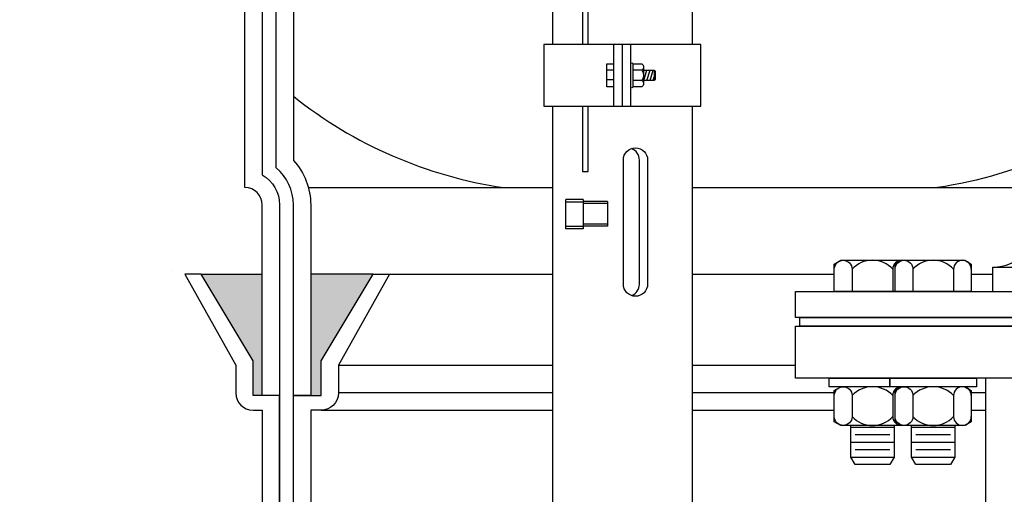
# Model space of a CAD drawing. Extents: x -169 to 7270, y -140 to 2984.
# Tile 535 of 656: x 6501.75 to 6515.97, y 354.58 to 361.43. Entities that reach past the tile are written whole.
import ezdxf

# ---------------------------------------------------------------- set-up
doc = ezdxf.new("R2010")
doc.units = 0
doc.header["$MEASUREMENT"] = 0
doc.header["$PDSIZE"] = 1
doc.layers.get('DEFPOINTS').update_dxf_attribs({"linetype": 'CONTINUOUS'})
for name, color, linetype in [('DIM', 3, 'CONTINUOUS'), ('FRP-COLLAR', 1, 'CONTINUOUS'), ('FRP-SUMP', 2, 'CONTINUOUS'), ('PEAGRAVEL-HATCH', 3, 'CONTINUOUS'), ('PROBE', 2, 'CONTINUOUS'), ('TANK-BUNG-OPENING-4', 3, 'CONTINUOUS'), ('TANK-MANWAY', 5, 'CONTINUOUS'), ('TANK-MANWAY-BOLT', 7, 'CONTINUOUS')]:
    doc.layers.add(name, color=color, linetype=linetype)
doc.styles.add('SIMPLEX', font='simplex')
doc.dimstyles.new('DIM64', dxfattribs={"dimscale": 64, "dimtxt": 0.09375, "dimasz": 0.09375, "dimexe": 0.0625, "dimexo": 0.0625, "dimgap": 0.046875, "dimtad": 1, "dimdec": 4, "dimzin": 3, "dimdsep": 46, "dimlunit": 4, "dimtxsty": 'SIMPLEX', "dimcen": 0, "dimclrd": 256, "dimclre": 256, "dimclrt": 256, "dimadec": 0, "dimazin": 0, "dimtfac": 1, "dimtdec": 4, "dimtmove": 0, "dimatfit": 3, "dimfxl": 1, "dimfrac": 2, "dimtolj": 1, "dimtzin": 0, "dimarcsym": 0})

# ---------------------------------------------------------------- blocks, each defined once
blk = doc.blocks.new('*D54')
at = {"layer": 'DEFPOINTS', "color": 0, "transparency": 16777216}
for p in [(7015.694, 414.289), (6391.694, 410.007), (6391.694, 136.516)]:
    blk.add_point(p, dxfattribs=at)
at = {"layer": 'DIM', "lineweight": -2, "transparency": 16777216}
for p, q in [((7015.694, 410.289), (7015.694, 132.516)), ((6391.694, 406.007), (6391.694, 132.516)), ((7009.694, 136.516), (6397.694, 136.516))]:
    blk.add_line(p, q, dxfattribs=at)
at = {"layer": 'DIM', "transparency": 16777216}
for points in [[(6397.694, 137.516), (6397.694, 135.516), (6391.694, 136.516)], [(7009.694, 137.516), (7009.694, 135.516), (7015.694, 136.516)]]:
    blk.add_solid(points, dxfattribs=at)
at = {"layer": 'DIM', "transparency": 16777216, "insert": (6703.694, 144.087), "char_height": 6, "attachment_point": 5, "style": 'SIMPLEX'}
blk.add_mtext('\\A1;52\'-0" (F.V. TANK SLAB)', dxfattribs=at)

msp = doc.modelspace()

# ---------------------------------------------------------------- hatches: boundary and pattern name
at = {"layer": 'FRP-SUMP'}
for points in [[(6505.25185, 357.75736), (6504.36839, 357.75736), (6505.11839, 356.50736), (6505.11839, 356.00736), (6505.25185, 356.00736)], [(6506.85185, 357.75736), (6505.95185, 357.75736), (6505.95185, 356.00736), (6506.10185, 356.00736), (6506.10185, 356.50736)]]:
    msp.add_hatch(color=256, dxfattribs=at).paths.add_polyline_path(points)
at = {"layer": 'PEAGRAVEL-HATCH'}
h = msp.add_hatch(dxfattribs=at)
h.set_pattern_fill('AR-SAND', color=256, scale=7.5, style=0)
h.set_pattern_definition([(37.5, (6489.795, 357.757), (-0.4725, 14.451), [0, -11.4, 0, -12.75, 0, -12.1875]), (7.5, (6489.795, 357.757), (13.273, 21.166), [0, -6.15, 0, -10.275, 0, -3.9375]), (327.5, (6480.57, 357.757), (23.356, 0.0424), [0, -3.75, 0, -13.5, 0, -17.625]), (317.5, (6480.57, 357.757), (22.546, 6.583), [0, -1.875, 0, -8.85, 0, -10.125])])
edge = h.paths.add_edge_path()
edge.add_arc((6505.00185, 378.25504), 0.25, 270, 360)
edge.add_line((6505.25185, 378.25504), (6505.25185, 379.79145))
edge.add_line((6505.25185, 379.79145), (6505.11839, 379.79145))
edge.add_arc((6505.11839, 380.04145), 0.25, 180, 270, ccw=False)
edge.add_line((6504.86839, 380.04145), (6504.86839, 380.4398))
edge.add_line((6504.86839, 380.4398), (6504.13186, 381.75504))
edge.add_line((6504.13186, 381.75504), (6489.79464, 381.75504))
edge.add_line((6489.79464, 381.75504), (6489.79464, 357.75736))
edge.add_line((6489.79464, 357.75736), (6505.25185, 357.75736))
edge.add_line((6505.25185, 357.75736), (6505.25185, 358.75736))
edge.add_arc((6505.00185, 358.75736), 0.25, 0, 90)
edge.add_line((6505.00185, 359.00736), (6505.00185, 362.02247))
edge.add_line((6505.00185, 362.02247), (6504.50913, 362.02247))
edge.add_line((6504.50913, 362.02247), (6504.50913, 363.25997))
edge.add_line((6504.50913, 363.25997), (6503.4881, 363.25997))
edge.add_line((6503.4881, 363.25997), (6503.4881, 363.32184))
edge.add_line((6503.4881, 363.32184), (6503.42622, 363.32184))
edge.add_line((6503.42622, 363.32184), (6503.42622, 363.30204))
edge.add_line((6503.42622, 363.30204), (6502.93122, 363.30204))
edge.add_line((6502.93122, 363.30204), (6502.86935, 363.32184))
edge.add_line((6502.86935, 363.32184), (6502.86935, 363.25997))
edge.add_line((6502.86935, 363.25997), (6502.74559, 363.25997))
edge.add_line((6502.74559, 363.25997), (6502.74559, 363.32184))
edge.add_line((6502.74559, 363.32184), (6502.68372, 363.32184))
edge.add_line((6502.68372, 363.32184), (6502.68372, 363.30204))
edge.add_line((6502.68372, 363.30204), (6502.18872, 363.30204))
edge.add_line((6502.18872, 363.30204), (6502.12684, 363.32184))
edge.add_line((6502.12684, 363.32184), (6502.12684, 363.25997))
edge.add_line((6502.12684, 363.25997), (6502.00309, 363.25997))
edge.add_line((6502.00309, 363.25997), (6502.00309, 363.58028))
edge.add_line((6502.00309, 363.58028), (6491.58694, 363.58028))
edge.add_ellipse((6491.61548, 364.17528), major_axis=(0, -0.595), ratio=0.47920074, start_angle=180, end_angle=360, ccw=False)
edge.add_ellipse((6491.61548, 365.36528), major_axis=(0, -0.595), ratio=0.47920074, start_angle=-180, end_angle=0, ccw=False)
edge.add_line((6491.61548, 365.96028), (6502.00309, 365.96028))
edge.add_line((6502.00309, 365.96028), (6502.00309, 366.28059))
edge.add_line((6502.00309, 366.28059), (6502.13922, 366.28059))
edge.add_line((6502.13922, 366.28059), (6502.13922, 366.45419))
edge.add_arc((6502.17076, 366.45447), 0.03154, 90.524935, 180.524935, ccw=False)
edge.add_line((6502.17047, 366.48601), (6502.18909, 366.48601))
edge.add_arc((6502.18909, 366.50164), 0.01563, 269.998281, 347.402966)
edge.add_arc((6502.43622, 366.44641), 0.2376, 12.596713, 167.403307, ccw=False)
edge.add_arc((6502.68373, 366.49807), 0.01563, 179.401642, 294.702336)
edge.add_arc((6502.70168, 366.45447), 0.03154, 0.524935, 111.239353, ccw=False)
edge.add_line((6502.73322, 366.45476), (6502.73322, 366.28059))
edge.add_line((6502.73322, 366.28059), (6502.88172, 366.28059))
edge.add_line((6502.88172, 366.28059), (6502.88172, 366.45419))
edge.add_arc((6502.91326, 366.45447), 0.03154, 90.524935, 180.524935, ccw=False)
edge.add_line((6502.91297, 366.48601), (6502.93159, 366.48601))
edge.add_arc((6502.93159, 366.50164), 0.01562, 269.998281, 347.402966)
edge.add_arc((6503.17872, 366.44641), 0.2376, 12.596713, 167.403307, ccw=False)
edge.add_arc((6503.42623, 366.49807), 0.01562, 179.401642, 294.702336)
edge.add_arc((6503.44418, 366.45447), 0.03154, 0.524935, 111.239353, ccw=False)
edge.add_line((6503.47572, 366.45476), (6503.47572, 366.28059))
edge.add_line((6503.47572, 366.28059), (6504.50913, 366.28059))
edge.add_line((6504.50913, 366.28059), (6504.50913, 367.51809))
edge.add_line((6504.50913, 367.51809), (6505.00185, 367.51809))
edge.add_line((6505.00185, 367.51809), (6505.00185, 368.5069))
edge.add_line((6505.00185, 368.5069), (6504.3831, 368.5069))
edge.add_line((6504.3831, 368.5069), (6504.3831, 369.40409))
edge.add_line((6504.3831, 369.40409), (6504.25935, 369.40409))
edge.add_line((6504.25935, 369.40409), (6504.25935, 369.81698))
edge.add_line((6504.25935, 369.81698), (6503.7487, 369.85268))
edge.add_line((6503.7487, 369.85268), (6503.7487, 369.91456))
edge.add_line((6503.7487, 369.91456), (6503.68683, 369.91456))
edge.add_line((6503.68683, 369.91456), (6503.68683, 369.89872))
edge.add_line((6503.68683, 369.89872), (6503.19183, 369.89872))
edge.add_line((6503.19183, 369.89872), (6503.12995, 369.91456))
edge.add_line((6503.12995, 369.91456), (6503.12995, 369.85268))
edge.add_line((6503.12995, 369.85268), (6503.0062, 369.85268))
edge.add_line((6503.0062, 369.85268), (6503.0062, 370.24987))
edge.add_line((6503.0062, 370.24987), (6491.59863, 370.24987))
edge.add_ellipse((6491.61548, 370.49987), major_axis=(0, -0.25), ratio=0.47920074, start_angle=180, end_angle=360, ccw=False)
edge.add_ellipse((6491.61548, 370.99987), major_axis=(0, 0.25), ratio=0.47920074, start_angle=0, end_angle=180)
edge.add_ellipse((6491.61548, 370.99987), major_axis=(0, 0.25), ratio=0.47920074, start_angle=180, end_angle=360)
edge.add_line((6491.63233, 371.24987), (6503.0062, 371.24987))
edge.add_line((6503.0062, 371.24987), (6503.0062, 371.64706))
edge.add_line((6503.0062, 371.64706), (6503.14233, 371.64706))
edge.add_line((6503.14233, 371.64706), (6503.14233, 371.8167))
edge.add_arc((6503.17387, 371.81698), 0.03154, 90.525794, 180.525794, ccw=False)
edge.add_line((6503.17358, 371.84852), (6503.19282, 371.84852))
edge.add_arc((6503.19282, 371.86337), 0.01485, 270, 347.544043)
edge.add_arc((6503.43933, 371.80892), 0.2376, 12.455772, 167.544151, ccw=False)
edge.add_arc((6503.68617, 371.85944), 0.01485, 177.174659, 296.785729)
edge.add_arc((6503.70479, 371.81698), 0.03154, 0.525422, 112.222818, ccw=False)
edge.add_line((6503.73633, 371.81727), (6503.73633, 371.64619))
edge.add_line((6503.73633, 371.64619), (6504.25935, 371.68277))
edge.add_line((6504.25935, 371.68277), (6504.25935, 372.09565))
edge.add_line((6504.25935, 372.09565), (6504.3831, 372.09565))
edge.add_line((6504.3831, 372.09565), (6504.3831, 372.99284))
edge.add_line((6504.3831, 372.99284), (6505.00185, 372.99284))
edge.add_line((6505.00185, 372.99284), (6505.00185, 378.00504))
h = msp.add_hatch(dxfattribs=at)
h.set_pattern_fill('AR-SAND', color=256, scale=7.5, style=0)
h.set_pattern_definition([(37.5, (6425.944, 351.507), (-0.4725, 14.4512), [0, -11.4, 0, -12.75, 0, -12.1875]), (7.5, (6425.944, 351.507), (13.2733, 21.166), [0, -6.15, 0, -10.275, 0, -3.9375]), (327.5, (6416.719, 351.507), (23.356, 0.0424), [0, -3.75, 0, -13.5, 0, -17.625]), (317.5, (6416.72, 351.507), (22.546, 6.5826), [0, -1.875, 0, -8.85, 0, -10.125])])
h.paths.add_polyline_path([(6505.25183, 355.79377), (6505.11838, 355.79377, -0.41421356), (6504.86838, 356.04377), (6504.86838, 356.44212), (6504.13185, 357.75736), (6425.94428, 357.75736), (6425.94428, 353.50736), (6493.95183, 353.50736), (6496.45183, 353.50736), (6497.45183, 351.50736), (6505.25183, 351.50736)])

# ---------------------------------------------------------------- linework, layer by layer
at = {"layer": 'FRP-COLLAR', "color": 7, "linetype": 'Continuous'}
for p, q in [((6507.08836, 357.75736), (6509.44109, 357.75736)), ((6511.4626, 357.75736), (6513.51306, 357.75736)), ((6515.49141, 357.75736), (6515.80263, 357.75736)), ((6506.35183, 356.44212), (6509.44109, 356.44212)), ((6511.4626, 356.44212), (6512.95183, 356.44212)), ((6509.44109, 356.04377), (6506.35183, 356.04377)), ((6513.51306, 356.04377), (6511.4626, 356.04377)), ((6515.70183, 356.04377), (6515.49141, 356.04377)), ((6506.10183, 355.79377), (6509.44109, 355.79377)), ((6511.4626, 355.79377), (6513.51306, 355.79377)), ((6515.49141, 355.79377), (6515.70183, 355.79377))]:
    msp.add_line(p, q, dxfattribs=at)
at = {"layer": 'FRP-COLLAR'}
for points in [[(6505.50183, 351.50736), (6505.50183, 356.00736), (6505.50183, 353.50736), (6505.50183, 356.00736), (6505.50183, 353.50736), (6505.50183, 356.00736), (6505.25183, 356.00736), (6505.11838, 356.00736), (6505.11838, 356.50736), (6504.36838, 357.75736), (6504.13185, 357.75736), (6504.86838, 356.44212), (6504.86838, 356.04377, 0.41421356), (6505.11838, 355.79377), (6505.25183, 355.79377), (6505.25183, 351.50736)], [(6505.70183, 351.50736), (6505.70183, 356.00736), (6505.95183, 356.00736), (6506.10183, 356.00736), (6506.10183, 356.50736), (6506.85183, 357.75736), (6507.08836, 357.75736), (6506.35183, 356.44212), (6506.35183, 356.04377, -0.41421356), (6506.10183, 355.79377), (6505.95183, 355.79377), (6505.95183, 351.50736)]]:
    msp.add_lwpolyline(points, format="xyb", close=True, dxfattribs=at)
at = {"layer": 'FRP-SUMP', "color": 7}
for p, q in [((6505.91836, 359.00736), (6509.44109, 359.00736)), ((6511.4626, 359.00736), (6517.54289, 359.00736))]:
    msp.add_line(p, q, dxfattribs=at)
at = {"layer": 'FRP-SUMP'}
for p, q in [((6504.36839, 357.75736), (6505.25185, 357.75736)), ((6506.85185, 357.75736), (6505.95185, 357.75736))]:
    msp.add_line(p, q, dxfattribs=at)
msp.add_lwpolyline([(6505.70185, 356.00736), (6505.70185, 358.75736, 0.22167085), (6505.45185, 359.29355), (6505.45185, 377.71885, 0.22167085), (6505.70185, 378.25504), (6505.70185, 380.00504), (6505.95185, 380.00504), (6506.10185, 380.00504), (6506.10185, 380.50504), (6506.85185, 381.75504), (6507.08838, 381.75504), (6506.35185, 380.4398), (6506.35185, 380.04145, -0.41421356), (6506.10185, 379.79145), (6505.95185, 379.79145), (6505.95185, 378.25504, -0.18776323), (6505.70185, 377.61278), (6505.70185, 359.39962, -0.18776323), (6505.95185, 358.75736), (6505.95185, 356.00736), (6505.70185, 356.00736)], format="xyb", close=True, dxfattribs=at)
msp.add_lwpolyline([(6505.25185, 377.82202), (6505.25185, 359.19037, -0.26794919), (6505.50185, 358.75736), (6505.50185, 356.00736), (6505.25185, 356.00736), (6505.25185, 358.75736, 0.41421356), (6505.00185, 359.00736), (6505.00185, 378.00504)], format="xyb", dxfattribs=at)
at = {"layer": 'FRP-SUMP', "color": 7}
msp.add_lwpolyline([(6519.5503, 359.6311, -0.06171643), (6518.25336, 360.50736, -0.14349823), (6515.00336, 359.00736)], format="xyb", dxfattribs=at)
msp.add_arc((6509.66913, 365.30286), 6.36447, 231.438905, 261.557052, dxfattribs=at)
at = {"layer": 'PROBE'}
for p, q in [((6510.3274, 360.18377), (6510.3274, 361.07268)), ((6510.45185, 360.18377), (6510.45185, 361.07268)), ((6510.57629, 360.18377), (6510.57629, 361.07268))]:
    msp.add_line(p, q, dxfattribs=at)
at = {"layer": 'PROBE', "color": 7}
for p, q in [((6510.75836, 360.74821), (6510.75836, 360.50823)), ((6510.22559, 360.70822), (6510.3274, 360.70822)), ((6510.73349, 360.70095), (6510.60407, 360.70095)), ((6510.76408, 360.5555), (6510.80771, 360.70095)), ((6510.80771, 360.5555), (6510.85134, 360.70095)), ((6510.85134, 360.5555), (6510.89498, 360.70095)), ((6510.89498, 360.5555), (6510.90952, 360.60398)), ((6510.90952, 360.70095), (6510.90952, 360.5555)), ((6510.3274, 360.56277), (6510.22559, 360.56277)), ((6510.73349, 360.5555), (6510.60407, 360.5555)), ((6510.69888, 357.61351), (6510.69888, 359.40485)), ((6509.63608, 358.41201), (6509.63608, 358.83372)), ((6509.884, 358.83372), (6509.63608, 358.83372)), ((6509.884, 358.79903), (6509.63608, 358.79903)), ((6509.884, 358.83372), (6509.884, 358.41201)), ((6510.23661, 358.80682), (6509.884, 358.80682)), ((6510.23661, 358.77765), (6509.884, 358.77765)), ((6510.23661, 358.80682), (6510.23661, 358.45225)), ((6510.23661, 358.48142), (6509.884, 358.48142)), ((6509.884, 358.44671), (6509.63608, 358.44671)), ((6509.884, 358.41201), (6509.63608, 358.41201)), ((6510.23661, 358.45225), (6509.884, 358.45225))]:
    msp.add_line(p, q, dxfattribs=at)
at = {"layer": 'PROBE'}
for points in [[(6509.44109, 362.52681), (6509.44109, 361.07268)], [(6511.4626, 361.07268), (6511.4626, 362.52681)]]:
    msp.add_lwpolyline(points, dxfattribs=at)
at = {"layer": 'PROBE', "color": 7}
for points in [[(6509.95698, 361.07268), (6509.95698, 362.14586), (6509.87812, 362.14586), (6509.87812, 361.07268)], [(6510.3274, 360.46096), (6510.22559, 360.46096), (6510.22559, 360.79548), (6510.3274, 360.79548)], [(6510.75836, 360.70095), (6510.90952, 360.70095), (6510.92792, 360.68254), (6510.92792, 360.57391), (6510.90952, 360.5555), (6510.75836, 360.5555)], [(6509.87812, 360.18377), (6509.87812, 359.23894), (6509.95698, 359.23894), (6509.95698, 360.18377)]]:
    msp.add_lwpolyline(points, dxfattribs=at)
at = {"layer": 'PROBE'}
msp.add_lwpolyline([(6511.58727, 361.07268), (6509.31642, 361.07268), (6509.31642, 360.18377), (6511.58727, 360.18377)], close=True, dxfattribs=at)
at = {"layer": 'PROBE', "color": 7}
for points in [[(6510.57629, 360.79548, -1), (6510.60407, 360.79548), (6510.60407, 360.46096, -1), (6510.57629, 360.46096)], [(6510.4664, 357.61351), (6510.4664, 359.40485, -1), (6510.81659, 359.40485), (6510.81659, 357.61351, -1)]]:
    msp.add_lwpolyline(points, format="xyb", close=True, dxfattribs=at)
msp.add_lwpolyline([(6510.60407, 360.79548), (6510.73349, 360.79548, -0.52604367), (6510.73349, 360.70095, -0.34192839), (6510.73349, 360.5555, -0.52604367), (6510.73349, 360.46096), (6510.60407, 360.46096)], format="xyb", dxfattribs=at)
at = {"layer": 'PROBE'}
msp.add_lwpolyline([(6509.44109, 360.18377), (6509.44109, 353.68514, 0.41421356), (6509.61887, 353.50736), (6511.28482, 353.50736, 0.41421356), (6511.4626, 353.68514), (6511.4626, 360.18377)], format="xyb", dxfattribs=at)
at = {"layer": 'PROBE', "color": 7}
for centre, start, end in [((6510.52378, 359.40485), 0, 70.358966), ((6510.52378, 357.61351), 289.641034, 0)]:
    msp.add_arc(centre, 0.1751, start, end, dxfattribs=at)
at = {"layer": 'TANK-BUNG-OPENING-4', "linetype": 'Continuous'}
msp.add_line((6515.80263, 357.85816), (6516.08822, 357.85816), dxfattribs=at)
msp.add_lwpolyline([(6515.80263, 357.50736), (6515.80263, 357.85816, 0.41421356), (6516.45183, 358.50736), (6521.45183, 358.50736, 0.25818944), (6521.75612, 357.95736, 0.25818944)], format="xyb", dxfattribs=at)
at = {"layer": 'TANK-MANWAY', "linetype": 'Continuous'}
msp.add_line((6515.70183, 351.50736), (6515.70183, 356.25736), dxfattribs=at)
for points in [[(6512.95183, 357.13236), (6512.95183, 357.50736), (6540.95183, 357.50736), (6540.95183, 357.13236)], [(6513.01433, 357.00736), (6513.01433, 357.13236), (6540.88933, 357.13236), (6540.88933, 357.00736)], [(6512.95183, 356.25736), (6512.95183, 357.00736), (6540.95183, 357.00736), (6540.95183, 356.25736)]]:
    msp.add_lwpolyline(points, close=True, dxfattribs=at)
at = {"layer": 'TANK-MANWAY-BOLT', "linetype": 'Continuous'}
for p, q in [((6513.75056, 355.54862), (6514.37556, 355.54862)), ((6514.62891, 355.54862), (6515.25391, 355.54862)), ((6513.75056, 355.33212), (6514.37556, 355.33212)), ((6513.81306, 355.44037), (6514.31306, 355.44037)), ((6514.62891, 355.33212), (6515.25391, 355.33212)), ((6514.69141, 355.44037), (6515.19141, 355.44037)), ((6513.81306, 355.22386), (6514.31306, 355.22386)), ((6514.69141, 355.22386), (6515.19141, 355.22386)), ((6513.75056, 355.11561), (6514.37556, 355.11561)), ((6514.62891, 355.11561), (6515.25391, 355.11561))]:
    msp.add_line(p, q, dxfattribs=at)
for points in [[(6514.39141, 357.50736), (6513.51306, 357.50736), (6513.51306, 357.9032), (6513.60686, 357.95736), (6514.51927, 357.95736)], [(6514.51927, 355.57236), (6513.60686, 355.57236), (6513.51306, 355.62651), (6513.51306, 356.0782), (6513.60686, 356.13236)], [(6515.39762, 356.13236), (6515.49141, 356.0782), (6515.49141, 355.62651), (6515.39762, 355.57236), (6514.48521, 355.57236), (6514.39141, 355.62651), (6514.39141, 356.0782), (6514.48521, 356.13236)], [(6514.37556, 355.57236), (6514.37556, 355.11561), (6514.31306, 355.00736), (6513.81306, 355.00736), (6513.75056, 355.11561), (6513.75056, 355.57236)], [(6515.25391, 355.57236), (6515.25391, 355.11561), (6515.19141, 355.00736), (6514.69141, 355.00736), (6514.62891, 355.11561), (6514.62891, 355.57236)]]:
    msp.add_lwpolyline(points, dxfattribs=at)
for points in [[(6513.51306, 357.82923, -1), (6513.76931, 357.82923), (6513.76931, 357.50736)], [(6514.48521, 357.95736, 0.41482767), (6514.35681, 357.82923), (6514.35681, 357.50736)], [(6514.39141, 357.82923, -1), (6514.64766, 357.82923), (6514.64766, 357.50736)], [(6515.49141, 357.82923, 1), (6515.23516, 357.82923), (6515.23516, 357.50736)], [(6513.51306, 356.00423, -1), (6513.76931, 356.00423), (6513.76931, 355.70048, -1), (6513.51306, 355.70048)], [(6514.48521, 356.13236, 0.41482858), (6514.35681, 356.00423), (6514.35681, 355.70048, 0.41482819), (6514.48521, 355.57236, 0.41482819)], [(6514.39141, 356.00423, -1), (6514.64766, 356.00423), (6514.64766, 355.70048, -1), (6514.39141, 355.70048)], [(6515.49141, 356.00423, 1), (6515.23516, 356.00423), (6515.23516, 355.70048, 1), (6515.49141, 355.70048)]]:
    msp.add_lwpolyline(points, format="xyb", dxfattribs=at)
for points in [[(6515.49141, 357.9032), (6515.49141, 357.50736), (6514.39141, 357.50736), (6514.39141, 357.9032), (6514.48521, 357.95736), (6515.39762, 357.95736)], [(6514.31641, 356.25736), (6514.31641, 356.13236), (6513.43806, 356.13236), (6513.43806, 356.25736)], [(6515.56641, 356.25736), (6515.56641, 356.13236), (6514.31641, 356.13236), (6514.31641, 356.25736)]]:
    msp.add_lwpolyline(points, close=True, dxfattribs=at)
for centre, start, end in [((6514.06306, 357.55656), 42.86912, 137.130877), ((6514.94141, 357.55656), 42.86912, 137.130877), ((6514.06306, 355.73156), 42.86912, 137.130877), ((6514.94141, 355.73156), 42.86912, 137.130877), ((6514.06306, 355.97316), 222.86912, 317.13088), ((6514.94141, 355.97316), 222.86912, 317.13088)]:
    msp.add_arc(centre, 0.4008, start, end, dxfattribs=at)

# ---------------------------------------------------------------- dimensions: what is measured, and where the dimension line sits
at = {"layer": 'DIM'}
dim = msp.add_linear_dim(base=(6391.69428, 136.51592), p1=(7015.69428, 414.28861), p2=(6391.69428, 410.00736), angle=180, text='<> (F.V. TANK SLAB)', dimstyle='DIM64', dxfattribs=at)
dim.commit()
dim.dimension.update_dxf_attribs({"geometry": '*D54', "text_midpoint": (6703.69428, 144.08735)})

doc.saveas('drawing.dxf')
